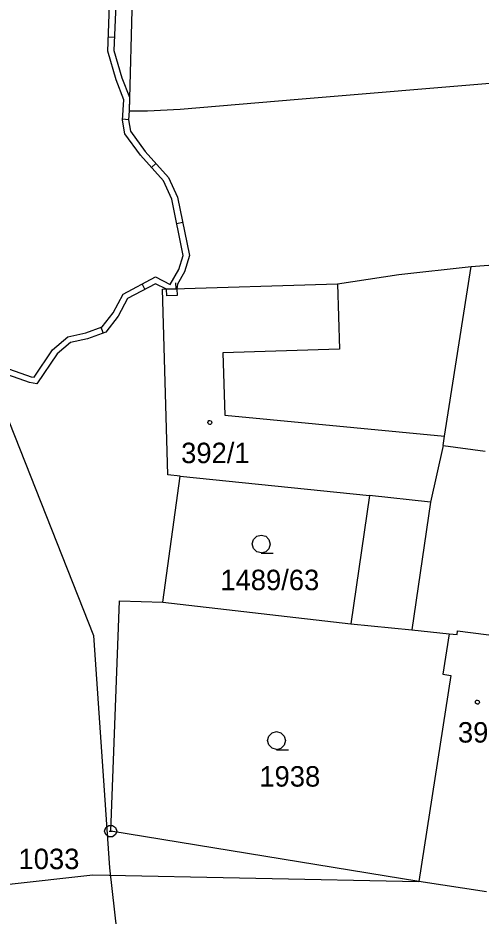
# Model space of a CAD drawing. Extents: x -779618 to -776429, y -1144546 to -1143350.
# Drawn here: x -777412.4 to -777373.9, y -1144048.7 to -1143974.1 of the extents above; entities that cross this region are included whole.
import ezdxf

# ---------------------------------------------------------------- set-up
doc = ezdxf.new("R2010")
doc.units = 0
for name, color, linetype in [('1', 7, 'Continuous'), ('11', 7, 'Continuous'), ('12', 7, 'Continuous'), ('13', 7, 'Continuous'), ('2', 7, 'Continuous'), ('3', 7, 'Continuous'), ('4', 7, 'Continuous'), ('5', 7, 'Continuous'), ('8', 7, 'Continuous')]:
    doc.layers.add(name, color=color, linetype=linetype)

msp = doc.modelspace()

# ---------------------------------------------------------------- linework, layer by layer
at = {"layer": '1'}
for p, q in [((-777402.7, -1143965.53), (-777403.13, -1143981.77)), ((-777389.09, -1143980.8), (-777372.01, -1143979.38)), ((-777398.88, -1143981.65), (-777389.09, -1143980.8)), ((-777403.13, -1143981.77), (-777401.59, -1143981.77)), ((-777401.59, -1143981.77), (-777398.88, -1143981.65)), ((-777380.71, -1143995.38), (-777374.71, -1143994.72)), ((-777374.71, -1143994.72), (-777370.32, -1143994.39)), ((-777385.81, -1143996.17), (-777380.71, -1143995.38)), ((-777400.36, -1143996.62), (-777385.81, -1143996.17)), ((-777399.92, -1144012.03), (-777400.36, -1143996.62)), ((-777377.05, -1144009.61), (-777378.08, -1144014.3)), ((-777377.05, -1144009.61), (-777373.54, -1144010.08)), ((-777400.32, -1144022.64), (-777398.88, -1144012.14)), ((-777398.88, -1144012.14), (-777399.92, -1144012.03)), ((-777398.88, -1144012.14), (-777383.15, -1144013.77)), ((-777383.15, -1144013.77), (-777384.72, -1144024.44)), ((-777378.08, -1144014.3), (-777383.15, -1144013.77)), ((-777404.65, -1144041.67), (-777403.91, -1144022.51)), ((-777403.91, -1144022.51), (-777400.32, -1144022.64)), ((-777400.32, -1144022.64), (-777384.72, -1144024.44)), ((-777384.72, -1144024.44), (-777379.65, -1144024.94)), ((-777379.65, -1144024.94), (-777376.54, -1144025.25)), ((-777376.54, -1144025.25), (-777377.06, -1144028.61)), ((-777376.54, -1144025.25), (-777375.89, -1144025.31)), ((-777375.89, -1144025.31), (-777375.86, -1144025.01)), ((-777375.86, -1144025.01), (-777366.38, -1144026.23)), ((-777377.06, -1144028.61), (-777376.39, -1144028.72)), ((-777376.39, -1144028.72), (-777379.07, -1144045.85)), ((-777379.07, -1144045.85), (-777404.65, -1144041.67)), ((-777413.32, -1144046.11), (-777406.13, -1144045.3)), ((-777406.13, -1144045.3), (-777379.07, -1144045.85)), ((-777373.44, -1144046.71), (-777379.07, -1144045.85))]:
    msp.add_line(p, q, dxfattribs=at)
at = {"layer": '11'}
msp.add_lwpolyline([(-777497.86, -1143963.05), (-777488.72, -1143959.81), (-777485.63, -1143958.72), (-777484.26, -1143958.54), (-777475.98, -1143957.45), (-777462.41, -1143959.62), (-777449.46, -1143961.7), (-777440.85, -1143965.89), (-777433.84, -1143972.33), (-777430.9, -1143975.03), (-777425.62, -1143980.19), (-777422.96, -1143987.95), (-777418.25, -1143996.24), (-777416.15, -1143999.94), (-777406.09, -1144025.39), (-777404.74, -1144044.7), (-777404.15, -1144050.11)], dxfattribs=at)
at = {"layer": '12'}
for p, q in [((-777400.36, -1143996.62), (-777385.81, -1143996.17)), ((-777385.81, -1143996.17), (-777385.64, -1144001.59)), ((-777399.92, -1144012.03), (-777400.36, -1143996.62)), ((-777385.64, -1144001.59), (-777395.34, -1144001.89)), ((-777395.34, -1144001.89), (-777395.18, -1144007.09)), ((-777395.18, -1144007.09), (-777376.93, -1144008.82)), ((-777377.05, -1144009.61), (-777376.93, -1144008.82)), ((-777377.05, -1144009.61), (-777378.08, -1144014.3)), ((-777398.88, -1144012.14), (-777399.92, -1144012.03)), ((-777398.88, -1144012.14), (-777383.15, -1144013.77)), ((-777378.08, -1144014.3), (-777383.15, -1144013.77)), ((-777376.54, -1144025.25), (-777377.06, -1144028.61)), ((-777376.54, -1144025.25), (-777375.89, -1144025.31)), ((-777375.89, -1144025.31), (-777375.86, -1144025.01)), ((-777375.86, -1144025.01), (-777366.38, -1144026.23)), ((-777377.06, -1144028.61), (-777376.39, -1144028.72)), ((-777376.39, -1144028.72), (-777379.07, -1144045.85)), ((-777373.44, -1144046.71), (-777379.07, -1144045.85))]:
    msp.add_line(p, q, dxfattribs=at)
at = {"layer": '13'}
for p, q in [((-777404.354, -1143975.687), (-777404.854, -1143975.666)), ((-777403.673, -1143982.455), (-777403.174, -1143982.493)), ((-777400.894, -1143986.158), (-777401.266, -1143986.492)), ((-777399.169, -1143991.148), (-777398.679, -1143991.049)), ((-777402.041, -1143996.19), (-777401.805, -1143996.631)), ((-777399.22, -1143996.582), (-777399.237, -1143996.083)), ((-777405.265, -1144000.246), (-777405.438, -1143999.777))]:
    msp.add_line(p, q, dxfattribs=at)
for points in [[(-777404.2, -1143979.19), (-777404.9, -1143976.83), (-777404.71, -1143972.23), (-777404.4, -1143969.77), (-777404.36, -1143967.67)], [(-777403.86, -1143967.71), (-777403.9, -1143969.81), (-777404.21, -1143972.27), (-777404.4, -1143976.77), (-777403.72, -1143979.03)], [(-777399.58, -1143989.13), (-777400.26, -1143987.61), (-777402.18, -1143985.47), (-777403.49, -1143983.68), (-777403.68, -1143982.55), (-777403.55, -1143980.86), (-777404.2, -1143979.19)], [(-777403.72, -1143979.03), (-777403.1, -1143980.64), (-777403.13, -1143981.77), (-777403.18, -1143982.53), (-777403.01, -1143983.48), (-777401.8, -1143985.15), (-777399.84, -1143987.33), (-777399.1, -1143988.97)], [(-777399.1, -1143988.97), (-777398.11, -1143993.82), (-777398.52, -1143995.16), (-777399.11, -1143996.19), (-777399.15, -1143996.58), (-777400.02, -1143996.61), (-777400.92, -1143996.15), (-777403.25, -1143997.39), (-777404.02, -1143998.84), (-777405.06, -1144000.17), (-777406.58, -1144000.73)], [(-777408.21, -1144000.58), (-777406.72, -1144000.25), (-777405.36, -1143999.75), (-777404.44, -1143998.56), (-777403.61, -1143997.03), (-777400.92, -1143995.59), (-777399.7, -1143996.21), (-777398.98, -1143994.96), (-777398.63, -1143993.8), (-777399.58, -1143989.13)], [(-777406.58, -1144000.73), (-777407.99, -1144001.04), (-777409.11, -1144001.99), (-777410.78, -1144004.47), (-777411.39, -1144004.37), (-777415.11, -1144003.07), (-777415.9, -1144002.89), (-777418.72, -1144003.67), (-777420.86, -1144003.67)], [(-777420.84, -1144003.17), (-777418.78, -1144003.17), (-777415.92, -1144002.37), (-777414.97, -1144002.59), (-777411.27, -1144003.89), (-777411.02, -1144003.93), (-777409.49, -1144001.65), (-777408.21, -1144000.58)]]:
    msp.add_lwpolyline(points, dxfattribs=at)
msp.add_lwpolyline([(-777399.15, -1143996.58), (-777399.14, -1143997.13), (-777400, -1143997.16), (-777400.02, -1143996.61)], close=True, dxfattribs=at)
at = {"layer": '3'}
for points in [[(-777392.14, -1144018.53), (-777392.52, -1144018.43), (-777392.79, -1144018.16), (-777392.89, -1144017.79), (-777392.79, -1144017.42), (-777392.52, -1144017.15), (-777392.15, -1144017.05), (-777391.78, -1144017.15), (-777391.51, -1144017.42), (-777391.41, -1144017.8), (-777391.51, -1144018.18), (-777391.78, -1144018.45), (-777392.16, -1144018.55), (-777391.16, -1144018.55)], [(-777390.87, -1144034.87), (-777391.25, -1144034.77), (-777391.52, -1144034.5), (-777391.62, -1144034.13), (-777391.52, -1144033.76), (-777391.25, -1144033.49), (-777390.88, -1144033.39), (-777390.51, -1144033.49), (-777390.24, -1144033.76), (-777390.14, -1144034.14), (-777390.24, -1144034.52), (-777390.51, -1144034.79), (-777390.89, -1144034.89), (-777389.89, -1144034.89)]]:
    msp.add_lwpolyline(points, dxfattribs=at)
at = {"layer": '4'}
for p, q in [((-777376.93, -1144008.82), (-777374.71, -1143994.72)), ((-777385.81, -1143996.17), (-777385.64, -1144001.59)), ((-777385.64, -1144001.59), (-777395.34, -1144001.89)), ((-777395.34, -1144001.89), (-777395.18, -1144007.09)), ((-777395.18, -1144007.09), (-777376.93, -1144008.82)), ((-777377.05, -1144009.61), (-777376.93, -1144008.82)), ((-777378.08, -1144014.3), (-777379.65, -1144024.94))]:
    msp.add_line(p, q, dxfattribs=at)
at = {"layer": '5'}
for points in [[(-777396.42, -1144007.52), (-777396.32, -1144007.54), (-777396.27, -1144007.63), (-777396.25, -1144007.69), (-777396.27, -1144007.78), (-777396.35, -1144007.85), (-777396.42, -1144007.86), (-777396.51, -1144007.83), (-777396.57, -1144007.77), (-777396.59, -1144007.69), (-777396.57, -1144007.6), (-777396.49, -1144007.53)], [(-777374.19, -1144030.77), (-777374.09, -1144030.79), (-777374.04, -1144030.88), (-777374.02, -1144030.94), (-777374.04, -1144031.03), (-777374.12, -1144031.1), (-777374.19, -1144031.11), (-777374.28, -1144031.08), (-777374.34, -1144031.02), (-777374.36, -1144030.94), (-777374.34, -1144030.85), (-777374.26, -1144030.78)]]:
    msp.add_lwpolyline(points, close=True, dxfattribs=at)
at = {"layer": '8'}
msp.add_line((-777404.77, -1144041.67), (-777404.53, -1144041.67), dxfattribs=at)
msp.add_lwpolyline([(-777404.5, -1144041.19), (-777404.25, -1144041.37), (-777404.15, -1144041.66), (-777404.25, -1144041.95), (-777404.5, -1144042.13), (-777404.81, -1144042.13), (-777405.06, -1144041.95), (-777405.16, -1144041.66), (-777405.06, -1144041.37), (-777404.81, -1144041.19)], close=True, dxfattribs=at)

# ---------------------------------------------------------------- texts
at = {"layer": '2'}
for s, p in [('392/1', (-777398.803, -1144011.07)), ('1489/63', (-777395.547, -1144021.63)), ('394', (-777375.813, -1144034.3)), ('1938', (-777392.307, -1144037.96))]:
    msp.add_text(s, height=1.7, dxfattribs=at).set_placement(p)
at = {"layer": '8'}
msp.add_text('1033', height=1.7, dxfattribs=at).set_placement((-777412.307, -1144044.82))

doc.saveas('drawing.dxf')
